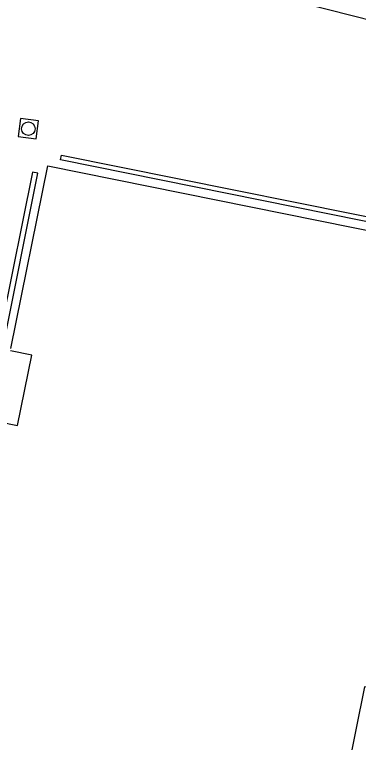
# Model space of a CAD drawing. Extents: x 124000 to 128010, y 398999 to 403000.
# Drawn here: x 127930.74 to 127949.77, y 399824.9 to 399865.12 of the extents above; entities that cross this region are included whole.
import ezdxf

# ---------------------------------------------------------------- set-up
doc = ezdxf.new("R2010")
doc.units = 0
for name, color, linetype in [('gg-afsc-hekwerk', 7, 'Continuous'), ('gg-bbg-hoofdgebouw', 7, 'Continuous'), ('gg-knt-verharding', 7, 'Continuous'), ('gt-symb-rioolschacht', 7, 'Continuous')]:
    doc.layers.add(name, color=color, linetype=linetype)

# ---------------------------------------------------------------- blocks, each defined once
blk = doc.blocks.new('gt0-RS')
at = {"layer": 'gt-symb-rioolschacht'}
blk.add_lwpolyline([(-0.5, -0.5), (0.5, -0.5), (0.5, 0.5), (-0.5, 0.5)], close=True, dxfattribs=at)
blk.add_circle((0, 0), 0.375, dxfattribs=at)

msp = doc.modelspace()

# ---------------------------------------------------------------- linework, layer by layer
at = {"layer": 'gg-afsc-hekwerk'}
msp.add_line((127982.13, 399856.758), (127942.919, 399866.706), dxfattribs=at)
at = {"layer": 'gg-bbg-hoofdgebouw'}
for points in [[(127930.535, 399846.667), (127932.577, 399856.765), (127955.058, 399852.231), (127952.99, 399842.176)], [(127927.082, 399843.193), (127930.893, 399842.417), (127931.686, 399846.306), (127930.51, 399846.544)], [(127954.759, 399837.411), (127952.764, 399827.499), (127950.1, 399827.972), (127944.486, 399800.1), (127934.593, 399802.057), (127934.509, 399801.575), (127934.306, 399801.621)]]:
    msp.add_lwpolyline(points, dxfattribs=at)
at = {"layer": 'gg-knt-verharding'}
for points in [[(127953.409, 399842.09), (127955.569, 399852.597), (127933.286, 399857.085), (127933.33, 399857.351), (127955.909, 399852.819), (127953.692, 399842.032)], [(127930.106, 399846.754), (127932.02, 399856.347), (127931.739, 399856.415), (127930.061, 399848.084), (127929.904, 399848.122)]]:
    msp.add_lwpolyline(points, dxfattribs=at)

# ---------------------------------------------------------------- block references
at = {"layer": 'gt-symb-rioolschacht', "rotation": -97.73063626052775}
msp.add_blockref('gt0-RS', (127931.502, 399858.812), dxfattribs=at)

doc.saveas('drawing.dxf')
